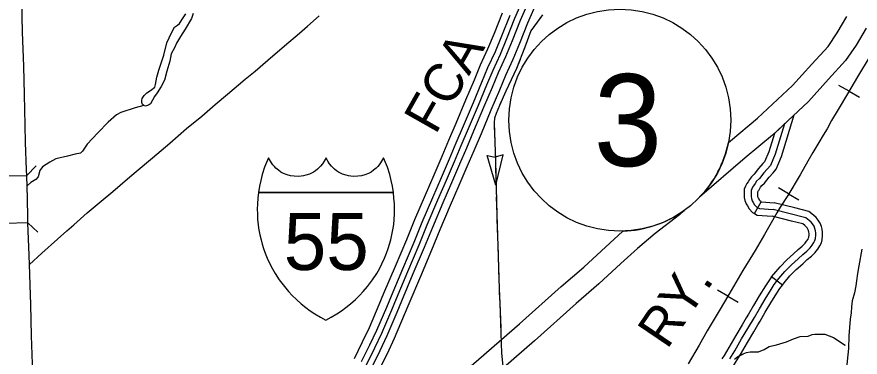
# Model space of a CAD drawing. Extents: x -117616 to 64730, y 54117 to 789866.
# Drawn here: x 63089.6 to 63276.5, y 54879.2 to 54954.6 of the extents above; entities that cross this region are included whole.
import ezdxf

# ---------------------------------------------------------------- set-up
doc = ezdxf.new("R2010")
doc.units = 0
for name, color, linetype in [('10', 7, 'Continuous'), ('15', 7, 'Continuous'), ('19', 7, 'Continuous'), ('23', 7, 'Continuous'), ('26', 7, 'Continuous'), ('31', 7, 'Continuous'), ('33', 7, 'Continuous'), ('35', 7, 'Continuous'), ('37', 7, 'Continuous'), ('40', 7, 'Continuous'), ('43', 7, 'Continuous'), ('R_Draft', 7, 'Continuous')]:
    doc.layers.add(name, color=color, linetype=linetype)

msp = doc.modelspace()

# ---------------------------------------------------------------- linework, layer by layer
at = {"layer": '10'}
for p, q in [((63086.8, 54919.36), (63091.8, 54919.42)), ((63092.07, 54908.9), (63087.08, 54908.77))]:
    msp.add_line(p, q, dxfattribs=at)
for points in [[(63091.8, 54919.42), (63091.76, 54920.65), (63091.56, 54926.73), (63091.46, 54930.57), (63091.28, 54937.35), (63091.13, 54943.67), (63090.88, 54951.22), (63090.72, 54958.12), (63090.51, 54965.85), (63090.23, 54973.47), (63089.94, 54981.52), (63089.82, 54985.23), (63089.61, 54993.8)], [(63092.07, 54908.9), (63092.03, 54910.13), (63091.95, 54914.32), (63091.8, 54919.42)], [(63092.49, 54897.51), (63092.31, 54901.78), (63092.07, 54908.9)], [(63093.73, 54832.58), (63093.84, 54834.06), (63093.66, 54839.61), (63093.5, 54845.24), (63093.46, 54850.49), (63093.52, 54852.73), (63093.61, 54857.12), (63093.5, 54863.1), (63093.25, 54871.85), (63093.04, 54877.7), (63092.85, 54883.89), (63092.67, 54890.79), (63092.58, 54895.11), (63092.49, 54897.51)]]:
    msp.add_lwpolyline(points, dxfattribs=at)
at = {"layer": '15'}
for p, q in [((63271.43, 54951.04), (63273.55, 54954.64)), ((63269.4, 54948.04), (63271.43, 54951.04)), ((63277.85, 54952.08), (63275.65, 54948.35)), ((63265.8, 54944.12), (63269.4, 54948.04)), ((63275.65, 54948.35), (63273.3, 54944.93)), ((63261.52, 54939.36), (63265.8, 54944.12)), ((63273.3, 54944.93), (63269.5, 54940.76)), ((63269.5, 54940.76), (63265.09, 54935.86)), ((63253.78, 54932.12), (63261.52, 54939.36)), ((63265.09, 54935.86), (63257.1, 54928.37)), ((63247.8, 54927.13), (63253.78, 54932.12)), ((63247.34, 54926.73), (63247.8, 54927.13)), ((63257.1, 54928.37), (63251.04, 54923.32)), ((63251.04, 54923.32), (63240.95, 54914.61)), ((63237.54, 54911.67), (63236.45, 54910.73)), ((63236.45, 54910.73), (63231.08, 54906.53)), ((63220.12, 54903.62), (63223.85, 54907.02)), ((63223.85, 54907.02), (63223.96, 54907.1)), ((63231.08, 54906.53), (63227.14, 54903.24)), ((63215.29, 54899.12), (63220.12, 54903.62)), ((63227.14, 54903.24), (63223.51, 54899.94)), ((63210.29, 54894.78), (63215.29, 54899.12)), ((63223.51, 54899.94), (63218.63, 54895.4)), ((63201.02, 54886.5), (63210.29, 54894.78)), ((63218.63, 54895.4), (63213.6, 54891.03)), ((63213.6, 54891.03), (63204.32, 54882.74)), ((63178.97, 54867.45), (63201.02, 54886.5)), ((63204.32, 54882.74), (63182.24, 54863.66))]:
    msp.add_line(p, q, dxfattribs=at)
for start, end in [(316.0354, 348.362), (271.6581, 305.5371)]:
    msp.add_arc((63223.24, 54931.69), 24.6, start, end, dxfattribs=at)
at = {"layer": '19'}
for points in [[(63201.25, 54953.86), (63203.36, 54958.72), (63204.14, 54960.53)], [(63204.14, 54960.53), (63204.33, 54960.54), (63206.01, 54960.58), (63204.92, 54958.05), (63202.81, 54953.18)], [(63164.45, 54878.86), (63166.25, 54882.53), (63167.78, 54885.72), (63169.94, 54890.82), (63170.98, 54893.32), (63173.52, 54899.33), (63176.01, 54905.2), (63177.81, 54909.64), (63180.15, 54915.17), (63182.08, 54919.57), (63183.85, 54923.72), (63185.35, 54927.24), (63186.96, 54931.03), (63189.15, 54936.22), (63191.04, 54940.66), (63192.4, 54943.99), (63194.03, 54947.54), (63195.46, 54950.95), (63197.27, 54955.49)], [(63198.87, 54954.89), (63197.04, 54950.31), (63195.59, 54946.85), (63193.96, 54943.31), (63192.6, 54940.01), (63190.72, 54935.56), (63188.53, 54930.37), (63186.91, 54926.58), (63185.42, 54923.05), (63183.64, 54918.89), (63181.71, 54914.5), (63179.38, 54908.99), (63177.58, 54904.55), (63175.08, 54898.67), (63172.55, 54892.66), (63171.51, 54890.16), (63169.33, 54885.02), (63167.78, 54881.79), (63165.96, 54878.08)], [(63168.27, 54876.88), (63170.12, 54880.65), (63171.7, 54883.95), (63173.91, 54889.15), (63174.94, 54891.66), (63177.48, 54897.66), (63179.98, 54903.55), (63181.78, 54907.99), (63184.1, 54913.47), (63186.02, 54917.86), (63187.81, 54922.03), (63189.31, 54925.56), (63190.92, 54929.35), (63193.12, 54934.54), (63195.01, 54939.01), (63196.34, 54942.27), (63197.97, 54945.81), (63199.45, 54949.33), (63201.25, 54953.86)], [(63202.81, 54953.18), (63201.02, 54948.68), (63199.53, 54945.12), (63197.9, 54941.59), (63196.57, 54938.35), (63194.68, 54933.88), (63192.49, 54928.69), (63190.87, 54924.89), (63189.37, 54921.37), (63187.58, 54917.18), (63185.66, 54912.8), (63183.35, 54907.34), (63181.55, 54902.9), (63179.04, 54897), (63176.51, 54891), (63175.47, 54888.5), (63173.25, 54883.25), (63171.65, 54879.91), (63169.78, 54876.09)]]:
    msp.add_lwpolyline(points, dxfattribs=at)
at = {"layer": '23'}
msp.add_line((63173.06, 54915.67), (63143.17, 54915.67), dxfattribs=at)
for points in [[(63158.13, 54923.33), (63157.72, 54922.61), (63157.35, 54922), (63156.9, 54921.46), (63156.26, 54920.83), (63155.78, 54920.45), (63155.37, 54920.18), (63154.95, 54919.96), (63154.44, 54919.74), (63153.67, 54919.46), (63153.12, 54919.34), (63152.6, 54919.27), (63151.98, 54919.22), (63151.11, 54919.25), (63150.29, 54919.36), (63149.52, 54919.55), (63148.74, 54919.84), (63148.13, 54920.18), (63147.58, 54920.58), (63147.04, 54921.03), (63146.68, 54921.39), (63146.38, 54921.77), (63146.08, 54922.24), (63145.41, 54923.36), (63144.53, 54921.24), (63144.01, 54919.62), (63143.66, 54918.35), (63143.38, 54917.04), (63143.17, 54915.67)], [(63173.1, 54915.67), (63172.89, 54917.04), (63172.61, 54918.35), (63172.26, 54919.62), (63171.74, 54921.24), (63170.86, 54923.36), (63170.19, 54922.24), (63169.89, 54921.77), (63169.59, 54921.39), (63169.23, 54921.03), (63168.69, 54920.58), (63168.14, 54920.18), (63167.53, 54919.84), (63166.75, 54919.55), (63165.98, 54919.36), (63165.16, 54919.25), (63164.29, 54919.22), (63163.66, 54919.27), (63163.15, 54919.34), (63162.6, 54919.46), (63161.82, 54919.74), (63161.32, 54919.96), (63160.9, 54920.18), (63160.49, 54920.45), (63160.01, 54920.83), (63159.37, 54921.46), (63158.92, 54922), (63158.55, 54922.61), (63158.13, 54923.33)], [(63143.17, 54915.67), (63143.03, 54914.43), (63142.93, 54913.15), (63142.9, 54911.97), (63142.91, 54910.89), (63142.98, 54909.64), (63143.09, 54908.56), (63143.2, 54907.77), (63143.48, 54906.25), (63143.73, 54905.18), (63144, 54904.21), (63144.31, 54903.21), (63144.67, 54902.21), (63145.11, 54901.12), (63145.69, 54899.87), (63146.27, 54898.75), (63146.86, 54897.73), (63147.77, 54896.32), (63148.9, 54894.81), (63149.84, 54893.69), (63150.66, 54892.81), (63151.57, 54891.92), (63152.66, 54890.95), (63153.67, 54890.13), (63154.63, 54889.43), (63155.68, 54888.73), (63156.93, 54887.99), (63158.12, 54887.36)], [(63143.17, 54915.67), (63173.1, 54915.67)], [(63158.12, 54887.36), (63159.31, 54887.99), (63160.55, 54888.73), (63161.6, 54889.43), (63162.56, 54890.13), (63163.57, 54890.95), (63164.66, 54891.92), (63165.57, 54892.81), (63166.39, 54893.69), (63167.33, 54894.81), (63168.46, 54896.32), (63169.37, 54897.73), (63169.96, 54898.75), (63170.54, 54899.87), (63171.12, 54901.12), (63171.56, 54902.21), (63171.92, 54903.21), (63172.23, 54904.21), (63172.5, 54905.18), (63172.75, 54906.25), (63173.03, 54907.77), (63173.14, 54908.56), (63173.25, 54909.64), (63173.32, 54910.89), (63173.33, 54911.97), (63173.3, 54913.15), (63173.2, 54914.43), (63173.06, 54915.67)]]:
    msp.add_lwpolyline(points, dxfattribs=at)
at = {"layer": '31'}
for p, q in [((63253.09, 54910.99), (63254.58, 54913.6)), ((63259.29, 54895.13), (63256.91, 54896.96)), ((63253.85, 54886.28), (63253.85, 54886.28))]:
    msp.add_line(p, q, dxfattribs=at)
for points in [[(63257.22, 54920.04), (63257.9, 54920.8), (63259.1, 54923.63), (63261.88, 54932.85)], [(63261.88, 54932.85), (63257.52, 54928.76)], [(63259.72, 54930.89), (63257.69, 54924.14), (63256.62, 54921.62), (63255.17, 54920.01), (63254.18, 54918.75), (63253.58, 54918.16), (63253.23, 54917.67), (63252.9, 54917.14), (63252.69, 54916.87), (63252.49, 54916.43), (63252.34, 54916.08), (63252.34, 54915.68), (63252.34, 54915.13), (63252.34, 54914.74), (63252.44, 54914.31), (63252.61, 54913.79), (63252.84, 54913.42), (63253.11, 54912.92), (63253.61, 54912.42), (63254.18, 54912.1), (63257.26, 54911.9)], [(63257.52, 54928.76), (63256.28, 54924.65), (63255.34, 54922.44), (63254.98, 54922.05)], [(63254.98, 54922.05), (63254.02, 54920.98), (63253.05, 54919.75), (63252.45, 54919.14), (63251.98, 54918.51), (63251.67, 54918), (63251.39, 54917.65), (63251.11, 54917.03), (63250.84, 54916.39), (63250.84, 54915.68), (63250.84, 54915.13), (63250.84, 54914.56), (63250.99, 54913.9), (63251.24, 54913.16), (63251.54, 54912.67), (63251.9, 54912.01), (63252.69, 54911.22), (63253.09, 54910.99)], [(63254.58, 54913.6), (63254.53, 54913.63), (63254.32, 54913.83), (63254.14, 54914.17), (63253.98, 54914.42), (63253.88, 54914.72), (63253.84, 54914.91), (63253.84, 54915.13), (63253.84, 54915.68), (63253.84, 54915.77), (63253.86, 54915.83), (63253.98, 54916.09), (63254.13, 54916.28), (63254.47, 54916.83), (63254.72, 54917.17), (63255.3, 54917.75), (63256.32, 54919.05), (63257.22, 54920.04)], [(63254.58, 54913.6), (63254.62, 54913.57), (63257.49, 54913.38)], [(63247.65, 54878.74), (63248.74, 54880.52), (63250.25, 54883.18), (63251.64, 54885.53), (63253.09, 54887.92), (63254.2, 54889.86), (63255.45, 54891.97), (63256.77, 54894.17), (63257.48, 54895.23), (63258.52, 54896.59), (63259.86, 54898.15), (63261.33, 54899.65), (63262.78, 54900.95), (63263.79, 54901.9), (63264.71, 54902.66), (63265.42, 54903.37), (63265.88, 54903.98), (63266.27, 54904.58), (63266.51, 54905.02), (63266.62, 54905.46), (63266.71, 54906.18), (63266.7, 54906.69), (63266.6, 54907.19), (63266.49, 54907.69), (63266.31, 54908.16), (63265.99, 54908.69), (63265.7, 54909.05), (63265.23, 54909.46), (63264.47, 54910.05), (63257.26, 54911.9)], [(63262.05, 54912.22), (63257.49, 54913.38)], [(63266.72, 54902.6), (63267.11, 54903.11), (63267.57, 54903.82), (63267.92, 54904.48), (63268.09, 54905.18), (63268.21, 54906.1), (63268.19, 54906.85), (63268.07, 54907.49), (63267.93, 54908.13), (63267.66, 54908.82), (63267.23, 54909.55), (63266.77, 54910.1), (63266.18, 54910.62), (63265.14, 54911.42), (63262.05, 54912.22)], [(63253.09, 54910.99), (63253.73, 54910.62), (63257.02, 54910.41)], [(63261.3, 54909.31), (63257.02, 54910.41)], [(63264.34, 54904.43), (63264.66, 54904.84), (63264.98, 54905.34), (63265.1, 54905.57), (63265.14, 54905.74), (63265.21, 54906.25), (63265.2, 54906.53), (63265.13, 54906.89), (63265.05, 54907.25), (63264.96, 54907.5), (63264.76, 54907.83), (63264.62, 54908), (63264.28, 54908.3), (63263.79, 54908.67), (63261.3, 54909.31)], [(63256.91, 54896.96), (63257.36, 54897.54), (63258.76, 54899.17), (63260.29, 54900.74), (63261.77, 54902.05), (63262.8, 54903.02), (63263.7, 54903.77), (63264.29, 54904.36), (63264.34, 54904.43)], [(63259.29, 54895.13), (63259.69, 54895.64), (63260.97, 54897.14), (63262.37, 54898.57), (63263.79, 54899.84), (63264.79, 54900.77), (63265.73, 54901.55), (63266.55, 54902.37), (63266.72, 54902.6)], [(63256.91, 54896.96), (63256.25, 54896.1), (63255.51, 54894.97), (63254.16, 54892.74), (63252.9, 54890.61), (63251.8, 54888.69), (63251.29, 54887.84)], [(63253.85, 54886.28), (63254.38, 54887.16), (63255.5, 54889.11), (63256.74, 54891.2), (63258.04, 54893.37), (63258.7, 54894.36), (63259.29, 54895.13)], [(63251.29, 54887.84), (63250.35, 54886.3), (63248.95, 54883.93), (63247.45, 54881.29), (63246.36, 54879.52), (63245.9, 54878.75)], [(63248.47, 54877.2), (63248.93, 54877.96), (63250.03, 54879.76), (63251.55, 54882.42), (63252.93, 54884.76), (63253.85, 54886.28)]]:
    msp.add_lwpolyline(points, dxfattribs=at)
at = {"layer": '33'}
msp.add_lwpolyline([(63092.38, 54899.67), (63095.14, 54902.21), (63098.62, 54905.3), (63100.65, 54907.18), (63102.21, 54908.46), (63105.21, 54911.17), (63108.28, 54913.74), (63110.85, 54915.9), (63114.12, 54918.68), (63116.05, 54920.3), (63119.67, 54923.37), (63123.52, 54926.6), (63127.22, 54929.87), (63130.62, 54932.58), (63133.59, 54935.15), (63136.29, 54937.44), (63140.24, 54940.75), (63142.41, 54942.58), (63145.26, 54945.02), (63148.95, 54948.18), (63152.22, 54950.99), (63154.04, 54952.5), (63156.64, 54954.85)], dxfattribs=at)
at = {"layer": '35'}
for points in [[(63128.68, 54955.33), (63128.34, 54954.21), (63126.91, 54951.84), (63125.91, 54950.23), (63125, 54948.79), (63124.59, 54947.91), (63123.8, 54946.4), (63123.55, 54944.77), (63122.86, 54942.59), (63122.37, 54940.55), (63121.6, 54939.14), (63120.68, 54937.78), (63120.13, 54936.96), (63119.21, 54935.29), (63118.78, 54935), (63118.11, 54934.8), (63117.75, 54934.96), (63117.44, 54935.19), (63117.34, 54935.62), (63117.32, 54936.02), (63117.4, 54936.51), (63117.79, 54937.17), (63118.44, 54937.78), (63119.23, 54938.29), (63120.17, 54939.02), (63120.37, 54939.57), (63120.66, 54941.2), (63121.07, 54942.75), (63122.19, 54946.07), (63122.88, 54948.85), (63123.92, 54951.07), (63124.55, 54952.31), (63125.22, 54952.76), (63125.63, 54953.15), (63126.48, 54954.37), (63127.03, 54955.23)], [(63117.75, 54934.96), (63115.82, 54934.43), (63112.63, 54933.41), (63111.67, 54932.9), (63109.87, 54931.22), (63107.56, 54928.88), (63105.18, 54926.37), (63104.14, 54924.82), (63103.69, 54924.38), (63102.55, 54924.12), (63100.81, 54923.74), (63098.25, 54923.14), (63096.92, 54922.41), (63095.27, 54921.33), (63094.73, 54920.54), (63094.32, 54919.12), (63093.84, 54918.51), (63092.67, 54917.85), (63091.98, 54917.21), (63091.96, 54917.19)]]:
    msp.add_lwpolyline(points, dxfattribs=at)
at = {"layer": '37'}
for points in [[(63093.88, 54921.59), (63091.8, 54919.42)], [(63092.07, 54908.9), (63094.25, 54906.84)]]:
    msp.add_lwpolyline(points, dxfattribs=at)
at = {"layer": '40'}
for p, q in [((63274.07, 54938.1), (63271.78, 54939.41)), ((63274.07, 54938.1), (63276.36, 54936.79)), ((63260.67, 54915.36), (63258.4, 54916.71)), ((63260.67, 54915.36), (63262.94, 54914.01)), ((63247.19, 54892.66), (63244.92, 54894.01)), ((63247.19, 54892.66), (63249.46, 54891.31))]:
    msp.add_line(p, q, dxfattribs=at)
for points in [[(63278.73, 54945.95), (63275.91, 54941.31), (63273.74, 54937.52), (63271.62, 54934.06), (63270.18, 54931.62), (63269.19, 54929.8), (63268.3, 54928.36), (63267.37, 54926.71), (63266.07, 54924.51), (63264.9, 54922.57), (63263.2, 54919.6), (63260.47, 54915.02), (63258.79, 54912.4), (63258.06, 54911.14), (63256.48, 54908.41), (63255.33, 54906.35), (63253.22, 54902.8), (63250.52, 54898.33), (63247.41, 54893.02), (63245.26, 54889.4), (63242.65, 54885), (63240.83, 54881.82), (63238.42, 54877.68)], [(63278.73, 54945.95), (63275.91, 54941.31), (63273.74, 54937.52), (63271.62, 54934.06), (63270.18, 54931.62), (63269.19, 54929.8), (63268.3, 54928.36), (63267.37, 54926.71), (63266.07, 54924.51), (63264.9, 54922.57), (63263.2, 54919.6), (63260.47, 54915.02), (63258.79, 54912.4), (63258.06, 54911.14)], [(63258.06, 54911.14), (63256.48, 54908.41), (63255.33, 54906.35), (63253.22, 54902.8), (63250.52, 54898.33), (63247.41, 54893.02), (63245.26, 54889.4), (63242.65, 54885), (63240.83, 54881.82), (63238.42, 54877.68)]]:
    msp.add_lwpolyline(points, dxfattribs=at)
at = {"layer": '43'}
for p, q in [((63195.8, 54917.31), (63193.85, 54923.89)), ((63193.85, 54923.88), (63195.63, 54923.46)), ((63197.4, 54923.99), (63195.65, 54923.47)), ((63195.8, 54917.31), (63197.41, 54923.98))]:
    msp.add_line(p, q, dxfattribs=at)
for points in [[(63206.12, 54955.02), (63203.55, 54951.53), (63202.22, 54947.89), (63200.33, 54943.18), (63197.97, 54938.11), (63196.59, 54934.93), (63195.87, 54933.19), (63195.46, 54932.11), (63195.41, 54931.08), (63195.67, 54922.53), (63195.98, 54910.79), (63196.49, 54894.39), (63196.69, 54891.11), (63197.05, 54880.04), (63197.31, 54877.12)], [(63205.77, 54954.55), (63203.55, 54951.53), (63202.22, 54947.89), (63202.11, 54947.61)], [(63201.13, 54945.16), (63200.33, 54943.18), (63197.97, 54938.11), (63197.9, 54937.93)], [(63196.84, 54935.51), (63196.59, 54934.93), (63195.87, 54933.19), (63195.46, 54932.11), (63195.41, 54931.08), (63195.51, 54927.87)], [(63195.59, 54925.23), (63195.67, 54922.53), (63195.8, 54917.31)], [(63195.87, 54914.67), (63195.98, 54910.79), (63195.98, 54910.71)], [(63195.98, 54910.71), (63196.1, 54906.75)], [(63196.18, 54904.12), (63196.43, 54896.2)], [(63276.87, 54903.08), (63276.24, 54899.39), (63275.93, 54897.66), (63275.72, 54896.07), (63275.58, 54894.95), (63275.26, 54893.4), (63274.78, 54891.67), (63274.64, 54890.29), (63274.53, 54888.98), (63274.31, 54887.6), (63274.01, 54883.87), (63273.91, 54881.07), (63273.81, 54879.64), (63273.53, 54876.8)], [(63276.24, 54899.36), (63275.93, 54897.66), (63275.72, 54896.07), (63275.58, 54894.95), (63275.26, 54893.4), (63274.78, 54891.67), (63274.78, 54891.59)], [(63196.54, 54893.56), (63196.69, 54891.11), (63196.87, 54885.65)], [(63274.53, 54888.96), (63274.31, 54887.6), (63274.01, 54883.87), (63273.91, 54881.07), (63273.91, 54881.07)], [(63248.64, 54878.73), (63249.4, 54879.31), (63250.24, 54879.7), (63251.32, 54880.21), (63252.15, 54880.32), (63252.84, 54880.32), (63253.96, 54880.36), (63255.23, 54880.86), (63256.35, 54881.48), (63257.98, 54881.88), (63260.19, 54882.57), (63261.74, 54883.22), (63263.26, 54883.76), (63265, 54883.8), (63265.87, 54884.16), (63266.45, 54884.27), (63267.79, 54884.27), (63268.7, 54884.23), (63270.58, 54883.51), (63273.22, 54881.81)], [(63263.2, 54883.74), (63263.26, 54883.76), (63265, 54883.8), (63265.87, 54884.16), (63266.45, 54884.27), (63267.79, 54884.27), (63268.7, 54884.23), (63270.58, 54883.51), (63270.85, 54883.33)], [(63256.96, 54881.63), (63257.98, 54881.88), (63260.19, 54882.57), (63260.74, 54882.8)], [(63273.07, 54881.9), (63273.22, 54881.81)], [(63249.91, 54879.55), (63250.7, 54879.92)], [(63253.27, 54880.33), (63253.96, 54880.36), (63255.23, 54880.86), (63256.35, 54881.48), (63256.96, 54881.63)]]:
    msp.add_lwpolyline(points, dxfattribs=at)
at = {"layer": 'R_Draft'}
for points in [[(63200.02, 54954.29), (63204.55, 54964.8), (63207.69, 54972.17), (63209.56, 54976.81), (63211.78, 54982.03), (63214.96, 54989.72), (63218.15, 54997.14), (63220.61, 55003.08), (63223.22, 55009.09), (63225.37, 55014.26), (63227.69, 55019.7), (63229.32, 55023.55), (63231.02, 55027.43), (63232.93, 55032.15), (63235.06, 55037.3), (63237.72, 55043.5), (63239.39, 55047.33), (63241.59, 55052.62), (63243.25, 55056.52), (63244.25, 55058.99), (63246.36, 55063.9), (63249.43, 55071.04)], [(63167.11, 54877.48), (63168.95, 54881.22), (63170.51, 54884.49), (63172.71, 54889.66), (63173.74, 54892.16), (63176.28, 54898.16), (63178.78, 54904.05), (63180.58, 54908.49), (63182.91, 54913.99), (63184.83, 54918.38), (63186.61, 54922.54), (63188.11, 54926.07), (63189.72, 54929.86), (63191.92, 54935.05), (63193.8, 54939.51), (63195.15, 54942.79), (63196.78, 54946.33), (63198.24, 54949.82), (63200.02, 54954.29)]]:
    msp.add_lwpolyline(points, dxfattribs=at)
msp.add_circle((63223.26, 54931.7), 24.6, dxfattribs=at)

# ---------------------------------------------------------------- texts
at = {"layer": '23'}
msp.add_text('55', height=12.672, dxfattribs=at).set_placement((63148.76, 54898.47))
at = {"layer": '26'}
msp.add_text('FCA', height=8.448, rotation=60.4826, dxfattribs=at).set_placement((63182.39, 54928.28))
at = {"layer": '40'}
msp.add_text('RY.', height=8.448, rotation=55.8663, dxfattribs=at).set_placement((63233.72, 54880.68))
at = {"layer": 'R_Draft'}
msp.add_text('3', height=20.4, dxfattribs=at).set_placement((63217.47, 54921.5))

doc.saveas('drawing.dxf')
